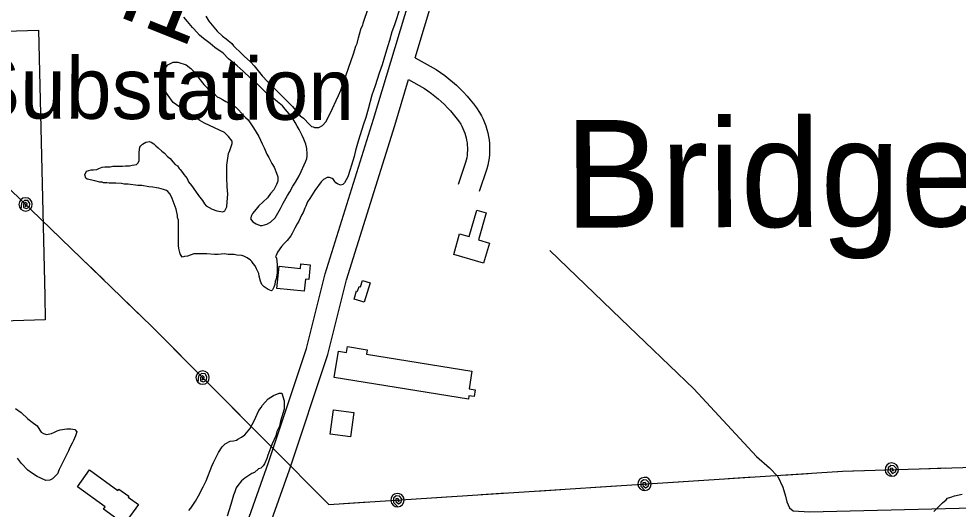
# Model space of a CAD drawing. Extents: x 3625074 to 3663148, y 511451 to 537151.
# Drawn here: x 3646829 to 3648096, y 520518 to 521179 of the extents above; entities that cross this region are included whole.
import ezdxf

# ---------------------------------------------------------------- set-up
doc = ezdxf.new("R2010")
doc.units = 0
for name, color, linetype in [('V-BLDG-OTLN', 7, 'Continuous'), ('V-ROAD-CNTR', 7, 'Continuous'), ('V-SITE-OTLN', 7, 'Continuous'), ('V-SITE-OTLN-IDEN', 7, 'Continuous'), ('V-SITE-VEGE', 7, 'Continuous'), ('V-SURV-IDEN', 7, 'Continuous'), ('V-TOPO-GNAM-IDEN', 7, 'Continuous'), ('V-TOPO-SHOR', 7, 'Continuous'), ('V-UTIL-LINE', 7, 'Continuous')]:
    doc.layers.add(name, color=color, linetype=linetype)

msp = doc.modelspace()

# ---------------------------------------------------------------- linework, layer by layer
at = {"layer": 'V-BLDG-OTLN'}
for points in [[(3647459.5, 520917.6), (3647449, 520881), (3647463.6, 520876.8), (3647455.8, 520849.6), (3647415.5, 520861.2), (3647423.5, 520889.2), (3647436.4, 520885.6), (3647446.6, 520921.3)], [(3647176.9, 520815.7), (3647180.1, 520845.5), (3647208.8, 520842.5), (3647209.5, 520848.7), (3647222, 520847.3), (3647219.9, 520827.6), (3647215.6, 520828.1), (3647213.9, 520811.8)], [(3647303, 520823.1), (3647294.8, 520797), (3647281.1, 520801.3), (3647284.5, 520812.2), (3647285.7, 520811.8), (3647287.8, 520818.4), (3647290, 520817.7), (3647292.7, 520826.3)], [(3647435.3, 520666.6), (3647254.4, 520695.6), (3647260.1, 520731.2), (3647271.1, 520729.4), (3647272.3, 520737.3), (3647299, 520733), (3647298, 520726.9), (3647440, 520704.2), (3647436.2, 520680.2), (3647444.4, 520678.9), (3647442.9, 520669.8), (3647436, 520670.9)], [(3647281, 520648.3), (3647276.5, 520615.5), (3647249.1, 520619.2), (3647253.6, 520652.1)], [(3646924.3, 520570.9), (3646962.7, 520543.3), (3646964, 520545.1), (3646977.3, 520535.6), (3646976.4, 520534.4), (3646990.3, 520524.5), (3646971.2, 520498), (3646943.1, 520518.1), (3646945.5, 520521.4), (3646908.1, 520548.3)]]:
    msp.add_lwpolyline(points, close=True, dxfattribs=at)
at = {"layer": 'V-ROAD-CNTR'}
for points in [[(3647103.5, 520405.7), (3647165.8, 520580.9), (3647217, 520734.8), (3647242, 520835.3), (3647307.2, 521044), (3647372.9, 521261.5), (3647473.2, 521564.4), (3647555.2, 521830.6), (3647553.9, 521865.8)], [(3647363.5, 521126.6), (3647401.5, 521252.5), (3647501.8, 521555.3), (3647585.3, 521826.6), (3647583.9, 521866.9)], [(3647363.5, 521126.6), (3647391.9, 521110.6), (3647397.8, 521106.6), (3647403.4, 521102.6), (3647408.8, 521098.4), (3647414, 521094.1), (3647419.1, 521089.5), (3647424.1, 521084.8), (3647428.8, 521080), (3647433.5, 521074.9), (3647437.9, 521069.8), (3647442.2, 521064.4), (3647446.3, 521059), (3647450.5, 521052.9), (3647453.1, 521048.3), (3647455.2, 521043.9), (3647457.1, 521039.4), (3647458.8, 521034.8), (3647460.3, 521030.1), (3647461.5, 521025.4), (3647462.5, 521020.6), (3647463.2, 521015.8), (3647463.7, 521010.9), (3647464, 521006), (3647464, 521001.1), (3647463.8, 520996.3), (3647463.3, 520991.4), (3647462.6, 520986.6), (3647461.6, 520981.8), (3647460.3, 520976.8), (3647450, 520946.3)], [(3647131.7, 520395.6), (3647194.2, 520571.2), (3647245.9, 520726.5), (3647270.9, 520827.2), (3647335.9, 521035.2), (3647354.6, 521097.2)], [(3647354.6, 521097.2), (3647376.1, 521085.1), (3647380.7, 521082), (3647385.4, 521078.6), (3647390, 521075), (3647394.5, 521071.3), (3647398.8, 521067.5), (3647403, 521063.4), (3647407.1, 521059.3), (3647411, 521055), (3647414.8, 521050.6), (3647418.5, 521046.1), (3647422, 521041.4), (3647425, 521037.1), (3647426.4, 521034.5), (3647427.9, 521031.4), (3647429.2, 521028.3), (3647430.4, 521025.1), (3647431.4, 521021.9), (3647432.3, 521018.6), (3647432.9, 521015.3), (3647433.5, 521012), (3647433.8, 521008.6), (3647434, 521005.2), (3647434, 521001.8), (3647433.8, 520998.4), (3647433.5, 520995.1), (3647433, 520991.7), (3647432.3, 520988.4), (3647431.6, 520985.3), (3647421.6, 520955.9)]]:
    msp.add_lwpolyline(points, dxfattribs=at)
at = {"layer": 'V-SITE-OTLN'}
msp.add_lwpolyline([(3646864.5, 520773.5), (3646648, 520766.4), (3646637.1, 520814.6), (3646612.1, 520912.4), (3646598.2, 521108.6), (3646617.4, 521156.4), (3646855.4, 521163.9), (3646864.2, 520805.8)], close=True, dxfattribs=at)
at = {"layer": 'V-SITE-VEGE'}
for points in [[(3647081.2, 521182.5), (3647085.1, 521176.1), (3647096.3, 521162.5), (3647103.6, 521155.6), (3647108.5, 521152.2), (3647116.3, 521145.8), (3647118.7, 521142.9), (3647129.9, 521132.1), (3647132.9, 521128.7), (3647141.6, 521120.9), (3647146.5, 521115.5), (3647157.2, 521102.3), (3647164.5, 521094.5), (3647169.4, 521090.1), (3647176.2, 521082.8), (3647198.2, 521060.8), (3647204.5, 521053.4), (3647208.4, 521048.5), (3647212.8, 521045.1), (3647221.1, 521036.8), (3647223.5, 521033.9), (3647226, 521033.4), (3647227.9, 521032.4), (3647233.8, 521032.4), (3647238.7, 521035.3), (3647243.1, 521040.2), (3647248.5, 521050.4), (3647251.9, 521058.3), (3647256.8, 521069), (3647260.2, 521075.8), (3647263.2, 521082.7), (3647280.3, 521131.9), (3647283.7, 521142.2), (3647285.2, 521145.6), (3647287.2, 521153.4), (3647288.6, 521158.3), (3647290.6, 521166.6), (3647293.1, 521170.5), (3647293.5, 521173.4), (3647307.3, 521214.4)], [(3647343.4, 521194.4), (3647335.5, 521170.9), (3647332.1, 521161.7), (3647328.7, 521149.9), (3647326.7, 521142.6), (3647322.3, 521128), (3647318.9, 521117.2), (3647314.9, 521106), (3647309.6, 521088.9), (3647305.1, 521076.3), (3647300.2, 521057.2), (3647296.8, 521046), (3647293.4, 521035.7), (3647289.4, 521022.6), (3647286.5, 521014.3), (3647283.1, 521001.6), (3647281.1, 520993.3), (3647277.7, 520981.6), (3647275.2, 520974.7), (3647272.8, 520965.9), (3647268.4, 520958.1), (3647265.9, 520955.7), (3647263, 520954.7), (3647258.6, 520956.7), (3647256.6, 520958.2), (3647255.2, 520959.6), (3647253.2, 520962.6), (3647251.8, 520964), (3647247.9, 520965), (3647244.9, 520965), (3647240.1, 520962.6), (3647236.6, 520959.2), (3647228.3, 520947.5), (3647221.5, 520936.7), (3647218.5, 520932.3), (3647216.1, 520926.5), (3647214.6, 520924), (3647212.7, 520918.2)], [(3647174.6, 520910.9), (3647176.5, 520913.8), (3647181.9, 520923.6), (3647185.3, 520930.4), (3647191.2, 520940.7), (3647194.6, 520946), (3647198.5, 520953.3), (3647202, 520958.7), (3647206.9, 520967.5), (3647209.8, 520973.4), (3647213.7, 520982.1), (3647216.2, 520987), (3647217.6, 520990.9), (3647218.1, 520993.8), (3647218.1, 520997.3), (3647217.6, 521004.1), (3647216.2, 521010), (3647213.3, 521016.8), (3647211.3, 521021.7), (3647206.9, 521030), (3647204.5, 521034.4), (3647201.6, 521039.3), (3647197.7, 521046.1), (3647193.8, 521051), (3647188.4, 521057.4), (3647184.5, 521061.8), (3647177.7, 521067.1), (3647171.8, 521072), (3647166.5, 521075.9), (3647159.6, 521082.3), (3647147.9, 521094), (3647141.6, 521098.9), (3647131.4, 521108.7), (3647123.6, 521115.5), (3647111.9, 521125.3), (3647104.5, 521132.7), (3647093.3, 521140.5), (3647087, 521145.9), (3647078.2, 521152.7), (3647072.8, 521157.1), (3647065, 521165.4), (3647063.1, 521167.4), (3647056.3, 521175.7), (3647051.4, 521181.1)], [(3646996, 521010.2), (3647000.4, 521012.7), (3647005.3, 521013.7), (3647007.7, 521012.7), (3647011.1, 521010.7), (3647013.6, 521007.8), (3647017, 521005.3), (3647021.9, 521000.9), (3647025.3, 520998), (3647029.7, 520993.6), (3647033.1, 520990.7), (3647036.5, 520986.3), (3647039.9, 520982.8), (3647042.8, 520980.9), (3647045.3, 520977.5), (3647046.7, 520976), (3647049.6, 520972.1), (3647051.6, 520969.2), (3647056, 520963.8), (3647057.9, 520959.4), (3647061.8, 520954.5), (3647064.3, 520951.1), (3647071.1, 520940.8), (3647076.5, 520934), (3647079.4, 520929.6), (3647081.8, 520927.1), (3647089.6, 520922.7), (3647096, 520920.3), (3647104.3, 520918.8), (3647106.7, 520920.3), (3647109.6, 520925.6), (3647110.1, 520932.5), (3647111.1, 520942.7), (3647110.2, 520952.5), (3647109.7, 520965.2), (3647109.7, 520981.8), (3647111.7, 520997.4), (3647113.6, 521001.8), (3647115.1, 521005.7), (3647116.6, 521011.1), (3647116.6, 521014), (3647111.7, 521020.4), (3647106.4, 521025.7), (3647079.5, 521038.5), (3647073.2, 521041.9), (3647062.9, 521049.2), (3647056.6, 521052.6), (3647037.1, 521066.3), (3647030.3, 521075.6), (3647024.9, 521083.9), (3647022, 521094.7), (3647022, 521102), (3647025.4, 521111.3), (3647029.8, 521117.1), (3647037.1, 521120.5), (3647043.5, 521120.5), (3647054.7, 521117.1), (3647061.1, 521112.2), (3647068.4, 521104.4), (3647071.8, 521099), (3647078.6, 521090.7), (3647083.5, 521085.8), (3647091.8, 521079), (3647096.7, 521074.1), (3647099.6, 521072.6), (3647103.5, 521070.2), (3647108.4, 521067.7), (3647115.2, 521063.8), (3647118.6, 521062.3), (3647121, 521060.4), (3647124.9, 521057), (3647134.7, 521046.2), (3647138.1, 521042.8), (3647141, 521038.9), (3647145.4, 521032), (3647152.7, 521020.3), (3647157.1, 521010.5), (3647160, 521005.2), (3647163.4, 520996.8), (3647166.4, 520992), (3647170.3, 520984.1), (3647173.2, 520979.3), (3647176.6, 520971), (3647178.1, 520966.1), (3647178.5, 520960.2), (3647176.6, 520955.8), (3647172.7, 520948.5), (3647168.3, 520943.6), (3647164.3, 520937.8), (3647152.6, 520927), (3647149.2, 520922.7), (3647144.3, 520916.8), (3647142.8, 520913.9), (3647141.4, 520909.5), (3647144.8, 520905.6), (3647149.2, 520902.6), (3647154.5, 520900.7), (3647157, 520900.7), (3647163.3, 520902.1), (3647168.2, 520905.1), (3647174.6, 520910.9)], [(3647212.7, 520918.2), (3647210.2, 520914.3), (3647206.8, 520906.5), (3647204.3, 520902.6), (3647201.4, 520896.7), (3647197.5, 520889.9), (3647196, 520886.5), (3647191.1, 520880.1), (3647186.7, 520876.2), (3647183.3, 520872.3), (3647177.9, 520864.5), (3647176, 520860.1), (3647175, 520858.2), (3647176.4, 520856.7), (3647177.4, 520847.4), (3647177.4, 520836.7), (3647175.9, 520828.4), (3647174.9, 520825), (3647174.4, 520821.1), (3647173, 520817.2), (3647171, 520813.7), (3647169.6, 520812.3), (3647165.2, 520814.2), (3647159.8, 520817.7), (3647156.9, 520821.1), (3647154.9, 520825.5), (3647153, 520832.3), (3647152.5, 520835.7), (3647149.6, 520842.1), (3647147.6, 520846), (3647145.2, 520849.4), (3647143.2, 520851.9), (3647141.3, 520853.8), (3647136.9, 520856.8), (3647132.5, 520859.2), (3647129.6, 520860.2), (3647123.2, 520860.7), (3647119.3, 520861.2), (3647111.5, 520861.2), (3647106.1, 520862.2), (3647097.8, 520861.2), (3647093, 520861.2), (3647082.7, 520862.2), (3647065.1, 520862.2), (3647056.3, 520859.3), (3647052.4, 520858.8), (3647049.5, 520857.8), (3647046.6, 520862.2), (3647044.6, 520869.6), (3647044.2, 520873.5), (3647044.2, 520907.7), (3647043.2, 520911.1), (3647043.2, 520914), (3647041.3, 520922.3), (3647035.9, 520937), (3647033, 520942.8), (3647030.1, 520946.2), (3647028.1, 520947.7), (3647024.2, 520949.2), (3647017.9, 520950.7), (3647014.5, 520951.1), (3647009.6, 520952.1), (3647004.2, 520952.6), (3646994.9, 520954.6), (3646989.6, 520954.6), (3646976.4, 520956.1), (3646971, 520956.1), (3646967.6, 520957.1), (3646959.8, 520957.6), (3646951, 520957.6), (3646947.6, 520958.1), (3646943.2, 520958.1), (3646941.2, 520959.1), (3646938.3, 520959.1), (3646931.5, 520960.5), (3646921.2, 520963), (3646919.3, 520964.4), (3646917.8, 520968.8), (3646920.3, 520973.7), (3646923.2, 520974.7), (3646926.6, 520975.7), (3646929.5, 520975.7), (3646934.4, 520976.1), (3646936.9, 520977.1), (3646941.3, 520979.1), (3646945.2, 520979.6), (3646952, 520979.5), (3646955.9, 520980.5), (3646968.6, 520980.5), (3646973, 520981), (3646978.4, 520981), (3646981.8, 520981.9), (3646985.2, 520982.4), (3646987.7, 520982.9), (3646989.6, 520984.4), (3646991.1, 520987.8), (3646991.1, 520999), (3646991.6, 521002.9), (3646992.1, 521005.9), (3646993.5, 521007.8), (3646996, 521010.2)], [(3647058.3, 520516.5), (3647060.8, 520519.5), (3647067.1, 520528.7), (3647071.5, 520536.1), (3647077.4, 520548.3), (3647081.8, 520556.5), (3647089.2, 520576.1), (3647091.6, 520580.9), (3647095.5, 520589.2), (3647098.5, 520594.6), (3647103.4, 520601.9), (3647107.3, 520606.3), (3647114.1, 520609.7), (3647118.5, 520610.2), (3647122.4, 520611.2), (3647124.4, 520612.6), (3647129.3, 520615.1), (3647133.7, 520618.5), (3647140.5, 520626.3), (3647146.9, 520638), (3647150.3, 520646.3), (3647152.7, 520651.2), (3647155.7, 520655.1), (3647157.6, 520658.5), (3647165.5, 520666.8), (3647172.3, 520671.2), (3647180.1, 520674.6), (3647183.5, 520674.6), (3647186.9, 520664.3), (3647186.9, 520653.1), (3647182, 520636.5), (3647180.5, 520630.1), (3647177.1, 520622.8), (3647175.6, 520617), (3647170.8, 520606.2), (3647164.9, 520591.1), (3647163.4, 520586.2), (3647160.5, 520579.4), (3647158.5, 520576.5), (3647155.6, 520573.5), (3647152.2, 520572.6), (3647146.8, 520567.7), (3647143.4, 520566.2), (3647133.6, 520559.9), (3647129.2, 520556.5), (3647124.3, 520550.1), (3647122.3, 520546.7), (3647120.4, 520541.4), (3647118.4, 520537), (3647115, 520524.3), (3647110.1, 520508.7)], [(3646824.6, 520654), (3646832, 520648.2), (3646841.2, 520639.9), (3646847.1, 520635.5), (3646853.9, 520630.6), (3646857.3, 520624.7), (3646859.3, 520621.8), (3646862.2, 520620.3), (3646866.1, 520618.8), (3646872.9, 520620.3), (3646877.3, 520621.7), (3646880.8, 520623.7), (3646884.7, 520625.2), (3646893.9, 520626.6), (3646899.3, 520626.6), (3646904.7, 520625.6), (3646907.1, 520622.2), (3646906.1, 520619.8), (3646905.6, 520616.8), (3646902.7, 520610.5), (3646900.8, 520607.1), (3646897.8, 520601.2), (3646895.9, 520596.8), (3646891.9, 520588.5), (3646883.6, 520571.5), (3646881.2, 520565.6), (3646874.3, 520558.8), (3646870.9, 520557.3), (3646865.5, 520556.8), (3646858.7, 520559.8), (3646853.8, 520562.2), (3646846, 520567.1), (3646841.1, 520570.5), (3646832.4, 520579.8), (3646827, 520586.7)], [(3648063.2, 520514.8), (3648074.9, 520526.5), (3648079.8, 520530.9), (3648081.7, 520532.8), (3648086.1, 520534.3), (3648091, 520536.2), (3648101.3, 520538.1)]]:
    msp.add_lwpolyline(points, dxfattribs=at)
at = {"layer": 'V-TOPO-SHOR'}
msp.add_lwpolyline([(3647545.2, 520867), (3647640.8, 520774.7), (3647739.5, 520680.1), (3647824, 520589), (3647841.3, 520573.7), (3647852.7, 520562.2), (3647859.4, 520547.7), (3647862.9, 520535.8), (3647864.9, 520528), (3647868.4, 520520.1), (3647873.5, 520515.8), (3647895.5, 520514.5), (3648225.5, 520522.8), (3648385.7, 520530.4), (3648565.3, 520533.4), (3648796.4, 520540.9), (3648971.2, 520546.6)], dxfattribs=at)
at = {"layer": 'V-UTIL-LINE'}
for points in [[(3646463.7, 521291.1), (3647008.2, 520764.5), (3647247, 520524.4), (3647939.8, 520569.3), (3649341.8, 520612.2), (3649925.6, 520639.5), (3650251, 520649.2), (3650218.5, 520489.4), (3650430.5, 520409.2), (3651529.2, 520055.2)], [(3646838.2, 520928.9), (3646837.7, 520926.1), (3646839.8, 520927.1), (3646840.2, 520929.8), (3646837.9, 520931.6), (3646835.4, 520929.3), (3646835.4, 520924.6), (3646839.4, 520923.2), (3646843.6, 520925.7), (3646843.7, 520930.2), (3646841.3, 520934), (3646836.5, 520934.3), (3646832.4, 520930.6), (3646831.9, 520922.5), (3646834.9, 520920.6), (3646838.3, 520919.9), (3646841.8, 520920.7), (3646844.6, 520922.7), (3646846.6, 520925.6), (3646847.2, 520929.1), (3646846.4, 520932.5), (3646844.4, 520935.4), (3646841.5, 520937.3), (3646838, 520937.9), (3646834.6, 520937.2), (3646831.7, 520935.2), (3646829.8, 520932.2), (3646829.2, 520928.8), (3646829.9, 520925.4), (3646831.9, 520922.5)], [(3646866.2, 520901.8), (3646890.7, 520878.2)], [(3646919.4, 520850.4), (3646943.9, 520826.7)], [(3646972.6, 520798.9), (3646997, 520775.3)], [(3647025.5, 520747.2), (3647049.4, 520723.1)], [(3647076.9, 520695.4), (3647076.4, 520692.6), (3647078.5, 520693.5), (3647079, 520696.2), (3647076.7, 520698.1), (3647074.2, 520695.8), (3647074, 520691.1), (3647078, 520689.6), (3647082.3, 520692), (3647082.5, 520696.6), (3647080.1, 520700.4), (3647075.3, 520700.8), (3647071.2, 520697.2), (3647070.6, 520689.1), (3647073.5, 520687.1), (3647076.9, 520686.4), (3647080.4, 520687.1), (3647083.3, 520689), (3647085.2, 520691.9), (3647085.9, 520695.4), (3647085.3, 520698.8), (3647083.3, 520701.7), (3647080.4, 520703.7), (3647077, 520704.4), (3647073.5, 520703.7), (3647070.6, 520701.8), (3647068.6, 520698.9), (3647067.9, 520695.4), (3647068.6, 520692), (3647070.6, 520689.1)], [(3647104.4, 520667.7), (3647128.4, 520643.6)], [(3647156.6, 520615.3), (3647180.6, 520591.2)], [(3648006.3, 520571.4), (3648008, 520569.1), (3648008.8, 520571.3), (3648007.1, 520573.4), (3648004.2, 520573), (3648004.1, 520569.6), (3648007.5, 520566.3), (3648011.3, 520568.2), (3648012.5, 520573), (3648009.3, 520576.3), (3648004.9, 520577.1), (3648001.3, 520573.9), (3648001.1, 520568.4), (3648006.6, 520562.4), (3648010, 520563.2), (3648012.9, 520565.2), (3648014.8, 520568.2), (3648015.3, 520571.7), (3648014.5, 520575.1), (3648012.5, 520577.9), (3648009.5, 520579.8), (3648006.1, 520580.4), (3648002.6, 520579.6), (3647999.8, 520577.5), (3647997.9, 520574.6), (3647997.3, 520571.1), (3647998.1, 520567.7), (3648000.2, 520564.8), (3648003.2, 520563), (3648006.6, 520562.4)], [(3647859.5, 520564.1), (3647893.5, 520566.3)], [(3647933.4, 520568.9), (3647939.8, 520569.3), (3647967.4, 520570.2)], [(3648045.3, 520572.6), (3648079.3, 520573.6)], [(3647208.8, 520562.8), (3647232.8, 520538.7)], [(3647672.9, 520552), (3647674.7, 520549.8), (3647675.4, 520552), (3647673.6, 520554.1), (3647670.7, 520553.6), (3647670.8, 520550.2), (3647674.2, 520547), (3647678, 520549.1), (3647679, 520553.8), (3647675.7, 520557), (3647671.3, 520557.7), (3647667.8, 520554.4), (3647667.8, 520548.9), (3647673.5, 520543.1), (3647676.9, 520544), (3647679.7, 520546.1), (3647681.5, 520549.1), (3647681.9, 520552.6), (3647681, 520556), (3647678.9, 520558.8), (3647675.8, 520560.6), (3647672.4, 520561), (3647669, 520560.1), (3647666.2, 520558), (3647664.4, 520554.9), (3647664, 520551.5), (3647664.9, 520548.1), (3647667, 520545.3), (3647670, 520543.5), (3647673.5, 520543.1)], [(3647711.9, 520554.6), (3647745.8, 520556.8)], [(3647785.7, 520559.4), (3647819.6, 520561.6)], [(3647526.2, 520542.5), (3647560.2, 520544.7)], [(3647600.1, 520547.3), (3647634, 520549.5)], [(3647339.6, 520530.4), (3647341.4, 520528.2), (3647342.1, 520530.4), (3647340.3, 520532.5), (3647337.4, 520532), (3647337.5, 520528.6), (3647341, 520525.4), (3647344.7, 520527.4), (3647345.7, 520532.2), (3647342.4, 520535.4), (3647338, 520536.1), (3647334.5, 520532.8), (3647334.5, 520527.3), (3647340.2, 520521.4), (3647343.6, 520522.3), (3647346.4, 520524.5), (3647348.2, 520527.5), (3647348.6, 520531), (3647347.7, 520534.4), (3647345.6, 520537.2), (3647342.5, 520538.9), (3647339.1, 520539.4), (3647335.7, 520538.5), (3647332.9, 520536.4), (3647331.1, 520533.3), (3647330.7, 520529.8), (3647331.6, 520526.4), (3647333.7, 520523.7), (3647336.7, 520521.9), (3647340.2, 520521.4)], [(3647378.6, 520532.9), (3647412.5, 520535.1)], [(3647452.4, 520537.7), (3647486.3, 520539.9)], [(3647266.8, 520525.7), (3647300.7, 520527.9)]]:
    msp.add_lwpolyline(points, dxfattribs=at)

# ---------------------------------------------------------------- texts
at = {"layer": 'V-SITE-OTLN-IDEN'}
msp.add_text('Substation', height=83, rotation=359.7201, dxfattribs=at).set_placement((3646756.5, 521045.1))
at = {"layer": 'V-SURV-IDEN'}
msp.add_text('414+89.1', height=100, rotation=338.2504, dxfattribs=at).set_placement((3646540.6, 521350.8))
at = {"layer": 'V-TOPO-GNAM-IDEN'}
msp.add_text('Bridge City', height=145, rotation=0.1955, dxfattribs=at).set_placement((3647565.5, 520897.5))

doc.saveas('drawing.dxf')
